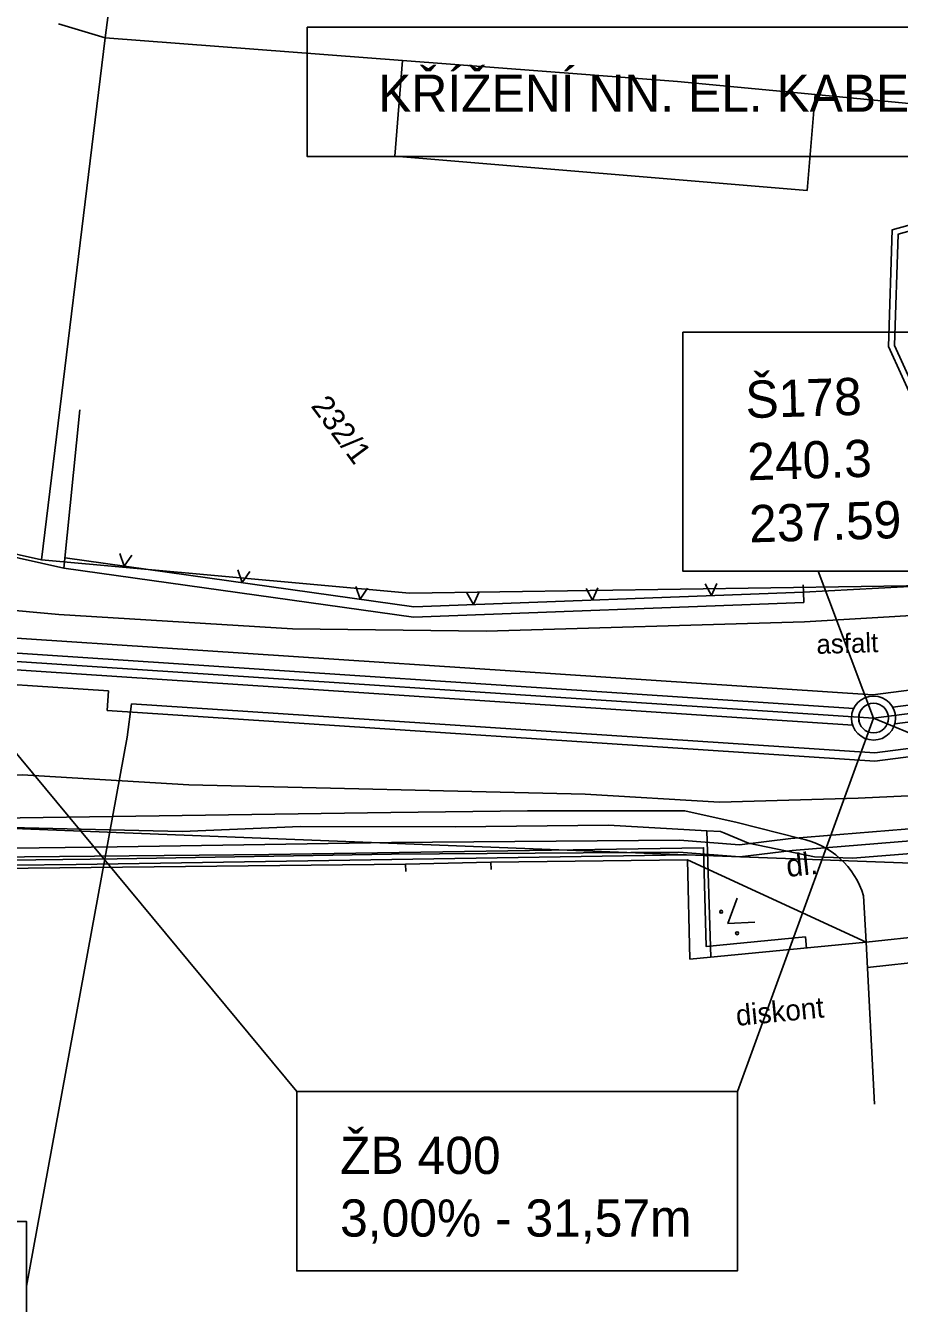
# Model space of a CAD drawing. Extents: x -601580 to 4, y -1204314 to 4.
# Drawn here: x -596021.5 to -595992.15, y -1202949.97 to -1202907.05 of the extents above; entities that cross this region are included whole.
import ezdxf

# ---------------------------------------------------------------- set-up
doc = ezdxf.new("R2010")
doc.units = 0
for name, color, linetype in [('00-EON NN', 7, 'Continuous'), ('00-EON VN', 7, 'Continuous'), ('00-INNOGY-STL', 7, 'Continuous'), ('00-KN-HRANICE PARCEL', 7, 'Continuous'), ('00-KN-PARC. CISLA', 7, 'Continuous'), ('00-KN-VNITRNI KRESBA', 7, 'Continuous'), ('00-POLOHOPIS', 7, 'Continuous'), ('00-SITE KOM. KABEL', 7, 'Continuous'), ('00-VAK-KANAL-POTRUBI', 7, 'Continuous'), ('00-VAK-VODA-RAD IGIS', 7, 'Continuous'), ('11-REKONSTRUKCE  VYKOP', 7, 'Continuous'), ('11-REKONSTRUKCE KANALIZACE', 7, 'Continuous'), ('11-REKONSTRUKCE KANALIZACE OSA', 7, 'Continuous'), ('11-REKONSTRUKCE KANALIZACE POPIS', 7, 'Continuous'), ('11-REKONSTRUKCE VODOVOD', 7, 'Continuous'), ('11-REKONSTRUKCE VODOVOD POPIS', 7, 'Continuous'), ('Vrstva 27', 7, 'Continuous'), ('Vrstva 36', 7, 'Continuous'), ('Vrstva 40', 7, 'Continuous'), ('Vrstva 6', 7, 'Continuous'), ('Vrstva 8', 7, 'Continuous')]:
    doc.layers.add(name, color=color, linetype=linetype)

# ---------------------------------------------------------------- blocks, each defined once
blk = doc.blocks.new('6.20_172')
at = {"layer": 'Vrstva 27'}
blk.add_circle((0, 0), 0.5, dxfattribs=at)
blk = doc.blocks.new('DL_48')
at = {"layer": 'Vrstva 40'}
blk.add_text('dl.', height=0.75, rotation=0, dxfattribs=at).set_placement((-0.174, -0.375))
blk = doc.blocks.new('VCHOD_2482')
at = {"layer": 'Vrstva 6'}
blk.add_line((0, 0.25), (0, 0), dxfattribs=at)
blk = doc.blocks.new('VCHOD_2484')
at = {"layer": 'Vrstva 6'}
blk.add_line((0, 0.25), (0, 0), dxfattribs=at)
blk = doc.blocks.new('3.14_1092')
at = {"layer": 'Vrstva 36'}
blk.add_lwpolyline([(-0.5, 0.75), (0, 0), (0.5, 0.75)], dxfattribs=at)
for centre in [(-0.45, 0.05), (0.449, 0.05)]:
    blk.add_circle(centre, 0.05, dxfattribs=at)
blk = doc.blocks.new('VSTUP_66')
at = {"layer": 'Vrstva 8'}
blk.add_line((0, 0.25), (0, 0), dxfattribs=at)

msp = doc.modelspace()

# ---------------------------------------------------------------- linework, layer by layer
at = {"layer": '00-EON NN'}
for points in [[(-595990.816, -1202913.469), (-595992.391, -1202913.907), (-595992.517, -1202917.831), (-595991.598, -1202919.843), (-595990.999, -1202920.212), (-595982.5, -1202920.383), (-595982.36, -1202921.655), (-595981.988, -1202924.894), (-595980.814, -1202930.976), (-595980.753, -1202931.304), (-595980.851, -1202932.217), (-595980.944, -1202933.182)], [(-595990.819, -1202913.677), (-595992.195, -1202914.06), (-595992.315, -1202917.791), (-595991.442, -1202919.704), (-595990.94, -1202920.013), (-595982.32, -1202920.187), (-595982.162, -1202921.632), (-595981.79, -1202924.865), (-595980.617, -1202930.939), (-595980.558, -1202931.257), (-595980.263, -1202931.818), (-595979.831, -1202932.854)], [(-595980.944, -1202933.182), (-595980.983, -1202933.578), (-595984.795, -1202933.86), (-595995.759, -1202934.754), (-595997.508, -1202934.971), (-595999.554, -1202934.812), (-596009.206, -1202934.884), (-596018.42, -1202935.036), (-596030.274, -1202935.184), (-596030.891, -1202935.236), (-596032.435, -1202951.427), (-596034.02, -1202967.261), (-596034.866, -1202975.735), (-596035.318, -1202976.955), (-596035.949, -1202983.792), (-596038.893, -1202985.814), (-596038.807, -1202986.03)], [(-596028.909, -1202934.767), (-596018.426, -1202934.636), (-596009.209, -1202934.484), (-595999.541, -1202934.411), (-595997.517, -1202934.569), (-595995.8, -1202934.356), (-595984.826, -1202933.461)]]:
    msp.add_lwpolyline(points, dxfattribs=at)
at = {"layer": '00-EON VN'}
msp.add_lwpolyline([(-595986.106, -1202932.655), (-595993.535, -1202932.995), (-595998.196, -1202933.128), (-596002.71, -1202932.86), (-596016.019, -1202932.548), (-596021.606, -1202932.212), (-596028.231, -1202932.248), (-596031.385, -1202933.204), (-596033.419, -1202933.795), (-596038.669, -1202935.556), (-596039.302, -1202935.7), (-596039.526, -1202936.197), (-596041.329, -1202946.167), (-596045.783, -1202970.746), (-596047.853, -1202981.255), (-596048.327, -1202982.843), (-596050.349, -1202983.296), (-596055.136, -1202981.991), (-596059.881, -1202980.941)], dxfattribs=at)
at = {"layer": '00-INNOGY-STL'}
for points in [[(-595985.581, -1202934.369), (-595993.724, -1202935.009), (-595994.998, -1202934.97), (-595997.218, -1202934.513), (-595998.052, -1202934.161), (-595998.16, -1202934.117), (-595998.615, -1202934.091), (-596001.917, -1202933.904), (-596007.065, -1202933.964), (-596012.259, -1202933.947), (-596016.238, -1202934.123), (-596019.15, -1202934.054), (-596026.303, -1202933.885)], [(-595998.615, -1202934.091), (-595998.49, -1202938.339)]]:
    msp.add_lwpolyline(points, dxfattribs=at)
at = {"layer": '00-KN-HRANICE PARCEL'}
for p, q in [((-596018.248, -1202902.825), (-596018.819, -1202907.458)), ((-596018.819, -1202907.458), (-596020.387, -1202906.99)), ((-596020.962, -1202924.989), (-596031.477, -1202922.669)), ((-595999.297, -1202934.899), (-596030.589, -1202933.68))]:
    msp.add_line(p, q, dxfattribs=at)
for points in [[(-596018.819, -1202907.458), (-596008.839, -1202908.219), (-595999.608, -1202908.927), (-595994.984, -1202909.368), (-595986.462, -1202910.179), (-595986.516, -1202911.7)], [(-595968.241, -1202923.703), (-595987.395, -1202926.538), (-595987.372, -1202925.798), (-596008.605, -1202926.117), (-596020.962, -1202924.989)], [(-595983.997, -1202933.817), (-595984.504, -1202935.451), (-595999.297, -1202934.899)], [(-595999.297, -1202934.899), (-596019.803, -1202935.225), (-596030.5, -1202935.344), (-596030.279, -1202951.245), (-596031.525, -1202951.261)]]:
    msp.add_lwpolyline(points, dxfattribs=at)
at = {"layer": '00-KN-VNITRNI KRESBA'}
for p, q in [((-596018.819, -1202907.458), (-596020.962, -1202924.989)), ((-596009.101, -1202911.44), (-596008.839, -1202908.219)), ((-595994.984, -1202909.368), (-595995.246, -1202912.589)), ((-595995.246, -1202912.589), (-596009.101, -1202911.44))]:
    msp.add_line(p, q, dxfattribs=at)
at = {"layer": '00-POLOHOPIS'}
for p, q in [((-596020.216, -1202925.273), (-596019.676, -1202919.961)), ((-596020.216, -1202925.273), (-596031.264, -1202922.8)), ((-596020.167, -1202924.926), (-596008.458, -1202926.568)), ((-596020.216, -1202925.273), (-596008.475, -1202926.918)), ((-596030.257, -1202925.932), (-596020.375, -1202926.834)), ((-595995.368, -1202926.081), (-595990.65, -1202925.833)), ((-595990.65, -1202925.833), (-595995.368, -1202926.081)), ((-596008.458, -1202926.568), (-595995.368, -1202926.081)), ((-595995.357, -1202926.431), (-595995.368, -1202926.081)), ((-596020.375, -1202926.834), (-596012.532, -1202927.309)), ((-596008.475, -1202926.918), (-595995.357, -1202926.431)), ((-595995.343, -1202927.08), (-595988.618, -1202926.671)), ((-596006.025, -1202927.391), (-595995.343, -1202927.08)), ((-596012.532, -1202927.309), (-596006.025, -1202927.391)), ((-596030.319, -1202933.784), (-596009.227, -1202933.477)), ((-596009.227, -1202933.477), (-596004.637, -1202933.429)), ((-595999.359, -1202933.427), (-596004.637, -1202933.429)), ((-595999.359, -1202933.427), (-595997.6, -1202933.811)), ((-595997.6, -1202933.811), (-595995.484, -1202934.358)), ((-596030.41, -1202935.438), (-596008.735, -1202935.217)), ((-596008.735, -1202935.217), (-596005.871, -1202935.15)), ((-596008.735, -1202935.217), (-596005.871, -1202935.15)), ((-596005.871, -1202935.15), (-595999.269, -1202935.075)), ((-595999.187, -1202938.407), (-595999.269, -1202935.075)), ((-595999.269, -1202935.075), (-595993.266, -1202937.831)), ((-595993.266, -1202937.831), (-595993.354, -1202936.281)), ((-595993.266, -1202937.831), (-595988.492, -1202937.322)), ((-595993.266, -1202937.831), (-595999.187, -1202938.407)), ((-595992.987, -1202943.272), (-595993.266, -1202937.831)), ((-595993.222, -1202938.681), (-595986.261, -1202937.921))]:
    msp.add_line(p, q, dxfattribs=at)
for points in [[(-596020.167, -1202924.926), (-596008.458, -1202926.568)], [(-596018.329, -1202924.78), (-596018.187, -1202925.203), (-596017.933, -1202924.836)], [(-596014.368, -1202925.335), (-596014.225, -1202925.759), (-596013.971, -1202925.391)], [(-596010.406, -1202925.89), (-596010.264, -1202926.314), (-596010.01, -1202925.946)], [(-596002.676, -1202925.952), (-596002.462, -1202926.345), (-596002.277, -1202925.938)], [(-595998.679, -1202925.804), (-595998.465, -1202926.197), (-595998.279, -1202925.789)], [(-596008.458, -1202926.568), (-595995.368, -1202926.081)], [(-596006.674, -1202926.102), (-596006.459, -1202926.494), (-596006.274, -1202926.086)], [(-595995.357, -1202926.431), (-595995.368, -1202926.081)]]:
    msp.add_lwpolyline(points, dxfattribs=at)
msp.add_arc((-595995.998, -1202937.069), 2.759, 16.5805, 79.2569, dxfattribs=at)
at = {"layer": '00-SITE KOM. KABEL'}
for points in [[(-596029.586, -1202935.065), (-596028.574, -1202935.036), (-596013.327, -1202934.889), (-595998.726, -1202934.662), (-595998.644, -1202937.976), (-595995.309, -1202937.655)], [(-595995.309, -1202937.655), (-595995.275, -1202938.053)]]:
    msp.add_lwpolyline(points, dxfattribs=at)
at = {"layer": '00-VAK-KANAL-POTRUBI'}
msp.add_circle((-595993.02, -1202930.308), 0.5, dxfattribs=at)
at = {"layer": '00-VAK-VODA-RAD IGIS'}
msp.add_lwpolyline([(-596017.942, -1202929.826), (-596018.082, -1202930.945)], dxfattribs=at)
at = {"layer": '11-REKONSTRUKCE  VYKOP'}
msp.add_line((-596018.759, -1202930.053), (-596018.716, -1202929.392), dxfattribs=at)
for points in [[(-596033.896, -1202928.113), (-596024.524, -1202927.448), (-595993.044, -1202929.525), (-595947.134, -1202923.593), (-595908.24, -1202916.401), (-595849.541, -1202915.344)], [(-596018.759, -1202930.053), (-595992.974, -1202931.754), (-595946.789, -1202925.787), (-595908.017, -1202918.617), (-595850.701, -1202917.585)], [(-596033.785, -1202929.669), (-596024.505, -1202929.011), (-596018.716, -1202929.392)]]:
    msp.add_lwpolyline(points, dxfattribs=at)
at = {"layer": '11-REKONSTRUKCE KANALIZACE'}
for p, q in [((-595994.876, -1202925.37), (-595993.02, -1202930.308)), ((-596017.961, -1202930.106), (-596017.961, -1202930.106))]:
    msp.add_line(p, q, dxfattribs=at)
for points in [[(-595992.376, -1202929.943), (-595947.728, -1202924.174)], [(-595992.304, -1202930.498), (-595947.656, -1202924.729)], [(-596023.82, -1202927.995), (-595993.685, -1202929.984)], [(-596023.857, -1202928.554), (-595993.721, -1202930.542)]]:
    msp.add_lwpolyline(points, dxfattribs=at)
for radius in [0.74, 0.5, 0.5]:
    msp.add_circle((-595993.02, -1202930.308), radius, dxfattribs=at)
at = {"layer": '11-REKONSTRUKCE KANALIZACE OSA'}
msp.add_lwpolyline([(-596033.841, -1202928.891), (-596024.522, -1202928.23), (-595993.02, -1202930.308), (-595947.013, -1202924.364), (-595908.162, -1202917.18), (-595850.727, -1202916.145)], dxfattribs=at)
at = {"layer": '11-REKONSTRUKCE KANALIZACE POPIS'}
for p, q in [((-596012.388, -1202942.847), (-596024.522, -1202928.23)), ((-595997.59, -1202942.847), (-595993.02, -1202930.308)), ((-595974.01, -1202938.265), (-595993.02, -1202930.308))]:
    msp.add_line(p, q, dxfattribs=at)
for points in [[(-596012.043, -1202907.108), (-595988.367, -1202907.108), (-595988.367, -1202911.443), (-596012.043, -1202911.443)], [(-595999.429, -1202917.351), (-595990.324, -1202917.351), (-595990.324, -1202925.37), (-595999.429, -1202925.37)], [(-595999.429, -1202917.351), (-595990.324, -1202917.351), (-595990.324, -1202925.37), (-595999.429, -1202925.37)], [(-596012.388, -1202942.847), (-595997.59, -1202942.847), (-595997.59, -1202948.88), (-596012.388, -1202948.88)], [(-596012.388, -1202942.847), (-595997.59, -1202942.847), (-595997.59, -1202948.88), (-596012.388, -1202948.88)]]:
    msp.add_lwpolyline(points, close=True, dxfattribs=at)
at = {"layer": '11-REKONSTRUKCE VODOVOD'}
msp.add_lwpolyline([(-596017.942, -1202929.826), (-595992.983, -1202931.473), (-595946.833, -1202925.51), (-595908.045, -1202918.338), (-595850.706, -1202917.305)], dxfattribs=at)
at = {"layer": '11-REKONSTRUKCE VODOVOD POPIS'}
msp.add_line((-596021.464, -1202949.391), (-596018.082, -1202930.945), dxfattribs=at)
msp.add_lwpolyline([(-596045.141, -1202947.223), (-596021.464, -1202947.223), (-596021.464, -1202951.558), (-596045.141, -1202951.558)], close=True, dxfattribs=at)

# ---------------------------------------------------------------- block references
at = {"layer": '00-POLOHOPIS'}
for name, p, xscale, yscale, rotation in [('VSTUP_66', (-595995.368, -1202926.081), 0.9999970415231, 0.9999970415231, 3.0129825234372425), ('DL_48', (-595995.782, -1202935.257), 0.9999985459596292, 0.9999985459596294, 6.0932728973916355), ('VCHOD_2484', (-596008.735, -1202935.217), 1.00000064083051, 1.0000006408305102, -178.6523151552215), ('VCHOD_2482', (-596005.871, -1202935.15), 1.00000064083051, 1.0000006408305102, -178.6523151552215)]:
    msp.add_blockref(name, p, dxfattribs=dict(at, xscale=xscale, yscale=yscale, rotation=rotation))
for name, p, rotation in [('6.20_172', (-595993.019, -1202930.308), 36.585318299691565), ('3.14_1092', (-595997.91, -1202937.205), -53.41468170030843)]:
    msp.add_blockref(name, p, dxfattribs=dict(at, rotation=rotation))

# ---------------------------------------------------------------- texts
at = {"layer": '00-KN-PARC. CISLA'}
msp.add_text('232/1', height=0.75, rotation=306.5853, dxfattribs=at).set_placement((-596011.938, -1202919.831))
at = {"layer": '00-POLOHOPIS'}
for s, height, rotation, p in [(' asfalt', 0.65, 1.6653, (-595995.171, -1202928.161)), ('diskont', 0.7, 5.5489, (-595997.61, -1202940.649))]:
    msp.add_text(s, height=height, rotation=rotation, dxfattribs=at).set_placement(p)
at = {"layer": '11-REKONSTRUKCE KANALIZACE POPIS'}
for s, p in [('KŘÍŽENÍ NN. EL. KABEL', (-596009.655, -1202909.946)), ('ŽB 400 ', (-596010.934, -1202945.621)), ('3,00% - 31,57m', (-596010.934, -1202947.725))]:
    msp.add_text(s, height=1.25, dxfattribs=at).set_placement(p)
for s, p in [('Š178', (-595997.304, -1202920.236)), ('240.3', (-595997.243, -1202922.324)), ('237.59', (-595997.181, -1202924.411))]:
    msp.add_text(s, height=1.25, rotation=1.692, dxfattribs=at).set_placement(p)

doc.saveas('drawing.dxf')
